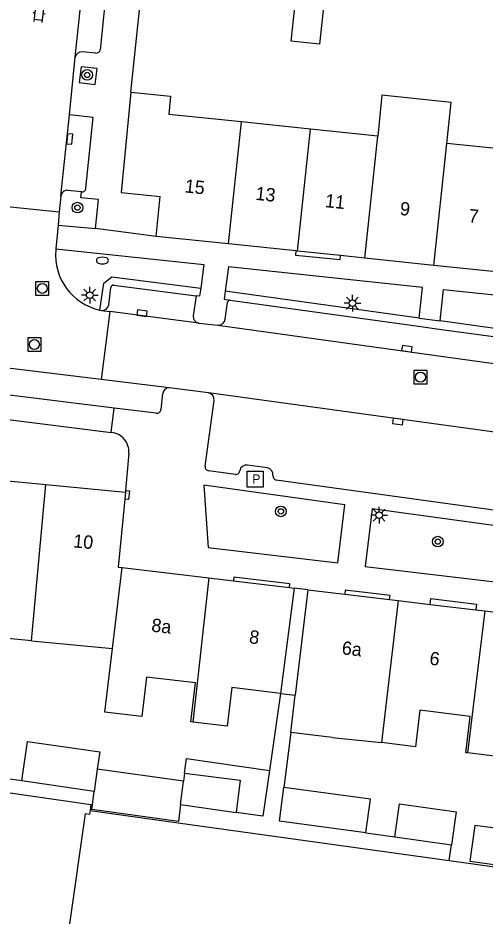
# Model space of a CAD drawing. Extents: x 132998 to 136004, y 396998 to 398512.
# Drawn here: x 133446.2 to 133481.2, y 397194.8 to 397262.2 of the extents above; entities that cross this region are included whole.
import ezdxf

# ---------------------------------------------------------------- set-up
doc = ezdxf.new("R2010")
doc.units = 0
for name, color, linetype in [('gg-afsc-erfafscheiding', 7, 'Continuous'), ('gg-afsc-muur', 7, 'Continuous'), ('gg-anno-huisnummerreeks BGT', 7, 'Continuous'), ('gg-bbg-gedigitaliseerde bebouwing', 7, 'Continuous'), ('gg-bbg-gedigitaliseerde bebouwing onder overbouw', 7, 'Continuous'), ('gg-bbg-gedigitaliseerde bijgebouw', 7, 'Continuous'), ('gg-bbg-gedigitaliseerde overbouw', 7, 'Continuous'), ('gg-bbg-hoofdgebouw', 7, 'Continuous'), ('gg-bbg-luifel en loopbrug', 7, 'Continuous'), ('gg-bbg-pand overbouw', 7, 'Continuous'), ('gg-bbg-tussenscheiding', 7, 'Continuous'), ('gg-knt-verharding', 7, 'Continuous'), ('gg-knt-verharding nz', 7, 'Continuous'), ('gt-grn-weggrens', 7, 'Continuous'), ('gt-symb-boom', 7, 'Continuous'), ('gt-symb-brandkraan', 7, 'Continuous'), ('gt-symb-brandput', 7, 'Continuous'), ('gt-symb-klinker verharding', 7, 'Continuous'), ('gt-symb-kolk', 7, 'Continuous'), ('gt-symb-lichtmast', 7, 'Continuous'), ('gt-symb-rioolschacht', 7, 'Continuous')]:
    doc.layers.add(name, color=color, linetype=linetype)

# ---------------------------------------------------------------- blocks, each defined once
blk = doc.blocks.new('gt0-LMAST')
at = {"layer": 'gt-symb-lichtmast'}
for p, q in [((-0.182, 0.173), (-0.447, 0.438)), ((-0.005, 0.246), (-0.005, 0.621)), ((0.172, 0.173), (0.437, 0.438)), ((-0.255, -0.004), (-0.63, -0.004)), ((-0.182, -0.181), (-0.447, -0.446)), ((-0.005, -0.254), (-0.005, -0.629)), ((0.437, -0.446), (0.172, -0.181)), ((0.245, -0.004), (0.62, -0.004))]:
    blk.add_line(p, q, dxfattribs=at)
blk.add_circle((-0.005, -0.004), 0.25, dxfattribs=at)
blk = doc.blocks.new('gt0-BOOM')
at = {"layer": 'gt-symb-boom'}
for radius in [0.4, 0.2]:
    blk.add_circle((0, 0), radius, dxfattribs=at)
blk = doc.blocks.new('gt0-KOLK')
at = {"layer": 'gt-symb-kolk'}
blk.add_lwpolyline([(0, 0), (0.375, 0), (0.375, 0.4), (-0.375, 0.4), (-0.375, 0), (0, 0)], dxfattribs=at)
blk = doc.blocks.new('gt0-RS')
at = {"layer": 'gt-symb-rioolschacht'}
blk.add_lwpolyline([(-0.5, -0.5), (0.5, -0.5), (0.5, 0.5), (-0.5, 0.5)], close=True, dxfattribs=at)
blk.add_circle((0, 0), 0.375, dxfattribs=at)
blk = doc.blocks.new('gt0-BR')
at = {"layer": 'gt-symb-brandkraan'}
for centre, radius, start, end in [((-0.244, 0), 0.206, 107.56694, 252.43307), ((0.599, -2.664), 3, 106.89205, 107.56694), ((0, -0.691), 0.938, 73.10799, 106.89205), ((-0.599, -2.664), 3, 72.43309, 73.10799), ((0.244, 0), 0.206, 287.56695, 72.43309), ((0.599, 2.664), 3, 252.43307, 253.10797), ((0, 0.691), 0.938, 253.10797, 286.89206), ((-0.599, 2.664), 3, 286.89206, 287.56695)]:
    blk.add_arc(centre, radius, start, end, dxfattribs=at)
blk = doc.blocks.new('gt0-KL1')
at = {"layer": 'gt-symb-klinker verharding'}
for p, q in [((-1.15, 0.3), (1.15, 0.3)), ((-1, -0.3), (-1, 0.3)), ((-0.5, 0.3), (-0.5, 0.45)), ((0, -0.3), (0, 0.3)), ((0.5, 0.3), (0.5, 0.45)), ((1, -0.3), (1, 0.3)), ((-1.15, -0.3), (1.15, -0.3)), ((-0.5, -0.45), (-0.5, -0.3)), ((0.5, -0.45), (0.5, -0.3))]:
    blk.add_line(p, q, dxfattribs=at)
blk = doc.blocks.new('gt0-BPUT')
at = {"layer": 'gt-symb-brandput'}
blk.add_lwpolyline([(-0.599, -0.599), (-0.599, 0.601), (0.601, 0.601), (0.601, -0.599)], close=True, dxfattribs=at)
blk.add_text('P', height=0.7, dxfattribs=at).set_placement((-0.233, -0.35))

msp = doc.modelspace()

# ---------------------------------------------------------------- linework, layer by layer
at = {"layer": 'gg-afsc-erfafscheiding'}
for p, q in [((133465.916, 397211.51), (133465.081, 397205.744)), ((133466.691, 397208.586), (133466.163, 397204.469)), ((133446.506, 397204.947), (133430.929, 397207.188)), ((133472.317, 397201.046), (133474.48, 397200.745)), ((133478.569, 397198.971), (133478.733, 397200.152))]:
    msp.add_line(p, q, dxfattribs=at)
at = {"layer": 'gg-afsc-muur'}
for p, q in [((133454.69, 397256.616), (133456.38, 397272.91)), ((133451.631, 397202.72), (133458.226, 397201.802)), ((133458.226, 397201.802), (133478.569, 397198.971))]:
    msp.add_line(p, q, dxfattribs=at)
msp.add_lwpolyline([(133478.569, 397198.971), (133503, 397195.57), (133503.36, 397195.74)], dxfattribs=at)
at = {"layer": 'gg-bbg-gedigitaliseerde bebouwing'}
for p, q in [((133462.979, 397254.391), (133457.54, 397254.96)), ((133468.157, 397253.848), (133462.979, 397254.391)), ((133473.198, 397253.321), (133468.157, 397253.848)), ((133483.511, 397252.241), (133478.38, 397252.778)), ((133447.245, 397215.469), (133441.541, 397216.019)), ((133447.245, 397215.469), (133453.314, 397214.887)), ((133466.691, 397208.586), (133467.021, 397211.378)), ((133469.777, 397208.217), (133466.691, 397208.586)), ((133469.777, 397208.217), (133473.48, 397207.825))]:
    msp.add_line(p, q, dxfattribs=at)
for points in [[(133454.69, 397256.616), (133457.672, 397256.329), (133457.54, 397254.96)], [(133478.38, 397252.778), (133478.701, 397255.849), (133473.519, 397256.391), (133473.198, 397253.321)], [(133459.342, 397209.367), (133459.197, 397209.384), (133459.547, 397212.299), (133455.857, 397212.741), (133455.503, 397209.785), (133452.744, 397210.115), (133453.314, 397214.887)], [(133465.916, 397211.51), (133462.254, 397211.948), (133461.908, 397209.059), (133459.342, 397209.367)], [(133479.93, 397207.056), (133479.812, 397207.07), (133480.139, 397209.796), (133476.369, 397210.248), (133476.042, 397207.518), (133473.48, 397207.825)], [(133482.487, 397207.676), (133482.377, 397206.762), (133479.93, 397207.056)]]:
    msp.add_lwpolyline(points, dxfattribs=at)
at = {"layer": 'gg-bbg-gedigitaliseerde bebouwing onder overbouw'}
for p, q in [((133466.933, 397219.413), (133465.916, 397211.51)), ((133467.956, 397219.291), (133467.021, 397211.378))]:
    msp.add_line(p, q, dxfattribs=at)
at = {"layer": 'gg-bbg-gedigitaliseerde bijgebouw'}
for p, q in [((133458.643, 397204.939), (133452.165, 397205.841)), ((133458.719, 397205.529), (133458.643, 397204.939)), ((133451.95, 397204.164), (133446.506, 397204.947)), ((133458.417, 397203.174), (133462.591, 397202.593)), ((133474.48, 397200.745), (133478.733, 397200.152))]:
    msp.add_line(p, q, dxfattribs=at)
for points in [[(133446.506, 397204.947), (133446.933, 397207.917), (133452.351, 397207.137), (133452.165, 397205.841)], [(133458.719, 397205.529), (133462.898, 397204.995), (133462.591, 397202.593)], [(133472.317, 397201.046), (133465.837, 397201.931), (133466.163, 397204.469)], [(133472.317, 397201.046), (133472.663, 397203.582), (133466.163, 397204.469)], [(133458.417, 397203.174), (133458.254, 397201.899), (133451.775, 397202.801), (133451.95, 397204.164)], [(133474.48, 397200.745), (133474.827, 397203.236), (133479.081, 397202.643), (133478.733, 397200.152)], [(133484.57, 397201.068), (133480.483, 397201.596), (133480.115, 397198.94), (133484.287, 397198.361)]]:
    msp.add_lwpolyline(points, dxfattribs=at)
at = {"layer": 'gg-bbg-gedigitaliseerde overbouw'}
msp.add_line((133465.916, 397211.51), (133467.021, 397211.378), dxfattribs=at)
at = {"layer": 'gg-bbg-hoofdgebouw'}
for p, q in [((133456.59, 397245.81), (133456.899, 397248.791)), ((133462.02, 397245.241), (133456.59, 397245.81)), ((133467.072, 397244.712), (133462.02, 397245.241)), ((133467.198, 397244.699), (133467.072, 397244.712)), ((133470.409, 397244.362), (133467.198, 397244.699)), ((133472.239, 397244.17), (133470.409, 397244.362)), ((133477.421, 397243.627), (133472.239, 397244.17)), ((133482.552, 397243.09), (133477.421, 397243.627)), ((133442.664, 397227.734), (133448.325, 397227.191)), ((133448.325, 397227.191), (133454.28, 397226.62)), ((133454.28, 397226.62), (133454.23, 397226.102)), ((133454.039, 397220.954), (133460.536, 397220.178)), ((133460.536, 397220.178), (133462.375, 397219.958)), ((133462.375, 397219.958), (133466.581, 397219.455)), ((133466.581, 397219.455), (133466.933, 397219.413)), ((133467.956, 397219.291), (133470.734, 397218.959)), ((133470.734, 397218.959), (133474.096, 397218.557)), ((133474.096, 397218.557), (133474.744, 397218.48)), ((133474.744, 397218.48), (133477.126, 397218.195)), ((133477.126, 397218.195), (133480.558, 397217.785)), ((133480.558, 397217.785), (133481.231, 397217.705)), ((133481.231, 397217.705), (133487.236, 397216.987))]:
    msp.add_line(p, q, dxfattribs=at)
for points in [[(133454.69, 397256.616), (133453.968, 397249.11), (133456.899, 397248.791)], [(133454.23, 397226.102), (133453.74, 397220.99), (133454.039, 397220.954)], [(133416.542, 397208.248), (133451.7, 397203.19), (133451.631, 397202.72)], [(133451.631, 397202.72), (133451.59, 397202.44), (133451.27, 397202.49), (133450.051, 397194.055)]]:
    msp.add_lwpolyline(points, dxfattribs=at)
at = {"layer": 'gg-bbg-luifel en loopbrug'}
for points in [[(133469.191, 397263.488), (133468.844, 397260.221), (133466.717, 397260.445), (133467.063, 397263.712)], [(133458.719, 397205.529), (133458.862, 397206.644), (133465.081, 397205.744)], [(133465.081, 397205.744), (133464.585, 397202.315), (133462.591, 397202.593)]]:
    msp.add_lwpolyline(points, dxfattribs=at)
at = {"layer": 'gg-bbg-pand overbouw'}
msp.add_line((133467.956, 397219.291), (133466.933, 397219.413), dxfattribs=at)
at = {"layer": 'gg-bbg-tussenscheiding'}
for p, q in [((133462.02, 397245.241), (133462.979, 397254.391)), ((133467.198, 397244.699), (133468.157, 397253.848)), ((133472.239, 397244.17), (133473.198, 397253.321)), ((133477.421, 397243.627), (133478.38, 397252.778)), ((133447.245, 397215.469), (133448.325, 397227.191)), ((133453.314, 397214.887), (133454.039, 397220.954)), ((133460.536, 397220.178), (133459.342, 397209.367)), ((133474.744, 397218.48), (133473.48, 397207.825)), ((133481.231, 397217.705), (133479.93, 397207.056)), ((133452.165, 397205.841), (133451.95, 397204.164)), ((133458.417, 397203.174), (133458.643, 397204.939))]:
    msp.add_line(p, q, dxfattribs=at)
at = {"layer": 'gg-knt-verharding'}
for p, q in [((133452.945, 397265.223), (133452.394, 397259.814)), ((133452.067, 397259.555), (133451.048, 397259.659)), ((133450.088, 397254.917), (133450.524, 397259.246)), ((133449.437, 397248.824), (133449.325, 397247.643)), ((133450.992, 397249.149), (133449.974, 397249.262)), ((133443.339, 397248.263), (133449.325, 397247.643)), ((133449.325, 397247.643), (133449.232, 397246.657)), ((133449.232, 397246.657), (133449.061, 397244.861)), ((133449.232, 397246.657), (133452.026, 397246.393)), ((133449.061, 397244.861), (133449.055, 397244.794)), ((133453.033, 397240.675), (133453.194, 397241.98)), ((133453.415, 397242.138), (133459.582, 397241.357)), ((133459.582, 397241.357), (133459.364, 397239.853)), ((133476.32, 397239.682), (133461.762, 397241.698)), ((133461.773, 397239.603), (133461.946, 397240.859)), ((133462.143, 397241.025), (133476.256, 397239.071)), ((133452.374, 397240.274), (133452.477, 397240.253)), ((133453.109, 397240.17), (133452.454, 397235.07)), ((133452.477, 397240.253), (133453.109, 397240.17)), ((133459.777, 397239.295), (133461.205, 397239.152)), ((133476.256, 397239.071), (133477.819, 397238.855)), ((133477.819, 397238.855), (133495.91, 397236.351)), ((133452.454, 397235.07), (133445.256, 397235.95)), ((133453.45, 397232.928), (133444.988, 397233.974)), ((133457.074, 397234.007), (133456.938, 397232.823)), ((133460.505, 397234.058), (133457.573, 397234.434)), ((133431.859, 397233.768), (133453.22, 397231.09)), ((133460.273, 397228.561), (133460.937, 397233.506)), ((133456.598, 397232.539), (133453.45, 397232.928)), ((133454.529, 397229.541), (133454.289, 397226.731)), ((133464.927, 397228.434), (133463.424, 397228.649)), ((133462.531, 397227.953), (133460.515, 397228.227)), ((133501.937, 397222.507), (133465.598, 397227.526)), ((133454.289, 397226.731), (133454.28, 397226.62))]:
    msp.add_line(p, q, dxfattribs=at)
for points in [[(133450.96, 397258.537), (133450.822, 397257.356), (133452.014, 397257.216), (133452.154, 397258.408), (133450.96, 397258.537)], [(133451.325, 397249.419), (133451.857, 397254.719), (133450.088, 397254.917)], [(133452.026, 397246.393), (133452.253, 397248.57), (133450.946, 397248.706), (133450.992, 397249.149)], [(133449.061, 397244.861), (133460.174, 397243.696), (133459.93, 397241.92)], [(133467.072, 397244.712), (133467.041, 397244.409), (133470.378, 397244.066), (133470.409, 397244.362)], [(133476.32, 397239.682), (133476.558, 397241.974), (133462.014, 397243.512), (133461.762, 397241.698)], [(133452.374, 397240.274), (133452.653, 397242.307), (133453.259, 397242.763), (133459.93, 397241.92)], [(133459.93, 397241.92), (133459.848, 397241.32), (133459.582, 397241.357)], [(133461.762, 397241.698), (133461.678, 397241.089), (133462.143, 397241.025)], [(133477.881, 397239.464), (133478.122, 397241.824), (133497.05, 397239.836), (133496.589, 397236.437)], [(133496.589, 397236.437), (133496.257, 397236.899), (133477.881, 397239.464)], [(133470.204, 397221.305), (133470.737, 397225.675), (133460.158, 397227.13), (133460.487, 397222.465), (133470.204, 397221.305)], [(133454.289, 397226.731), (133454.584, 397226.705), (133454.524, 397226.074), (133454.23, 397226.102)], [(133490.89, 397218.831), (133491.365, 397222.824), (133472.792, 397225.369), (133472.264, 397221.049), (133490.89, 397218.831)], [(133466.581, 397219.455), (133466.614, 397219.733), (133462.409, 397220.236), (133462.375, 397219.958)], [(133474.096, 397218.557), (133474.134, 397218.872), (133470.771, 397219.274), (133470.734, 397218.959)], [(133477.126, 397218.195), (133477.178, 397218.632), (133480.61, 397218.224), (133480.558, 397217.785)]]:
    msp.add_lwpolyline(points, dxfattribs=at)
for centre, radius, start, end in [((133451.022, 397259.153), 0.507, 87.06534, 169.42275), ((133452.092, 397259.859), 0.305, 265.27625, 351.48564), ((133451.024, 397249.449), 0.302, 263.85662, 354.21441), ((133449.922, 397248.777), 0.488, 83.93018, 174.47411), ((133453.292, 397244.426), 4.253, 175.04154, 257.53755), ((133453.377, 397241.958), 0.184, 78.11373, 173.01066), ((133452.541, 397240.746), 0.497, 262.63827, 351.7582), ((133462.124, 397240.848), 0.178, 83.87947, 176.35816), ((133459.853, 397239.783), 0.494, 171.83819, 261.17531), ((133461.256, 397239.671), 0.521, 264.35102, 352.54912), ((133457.54, 397233.968), 0.467, 85.92699, 175.18098), ((133460.435, 397233.558), 0.505, 354.10866, 81.98543), ((133456.627, 397232.85), 0.312, 264.67755, 355.06607), ((133453.113, 397229.672), 1.422, 354.71722, 85.6825), ((133460.529, 397228.492), 0.265, 164.91794, 266.93254), ((133463.356, 397228.15), 0.504, 82.2877, 172.19222), ((133464.826, 397227.923), 0.52, 353.89876, 78.86303), ((133462.57, 397228.238), 0.288, 262.27713, 355.93705), ((133465.642, 397227.824), 0.301, 171.60624, 261.59557)]:
    msp.add_arc(centre, radius, start, end, dxfattribs=at)
at = {"layer": 'gg-knt-verharding nz'}
for p, q in [((133450.524, 397259.246), (133451.222, 397266.174)), ((133449.484, 397249.33), (133450.088, 397254.917)), ((133449.437, 397248.824), (133449.484, 397249.33)), ((133459.777, 397239.295), (133453.109, 397240.17)), ((133461.205, 397239.152), (133496.338, 397234.261)), ((133457.573, 397234.434), (133452.454, 397235.07))]:
    msp.add_line(p, q, dxfattribs=at)
msp.add_lwpolyline([(133503.494, 397228.116), (133494.505, 397229.384), (133460.505, 397234.058)], dxfattribs=at)
at = {"layer": 'gt-grn-weggrens'}
for p, q in [((133456.59, 397245.81), (133452.026, 397246.393)), ((133476.32, 397239.682), (133477.881, 397239.464)), ((133453.22, 397231.09), (133453.45, 397232.928))]:
    msp.add_line(p, q, dxfattribs=at)

# ---------------------------------------------------------------- block references
at = {"layer": 'gt-symb-boom'}
for p in [(133451.41, 397257.923), (133450.682, 397247.963), (133465.94, 397225.172), (133477.708, 397222.908)]:
    msp.add_blockref('gt0-BOOM', p, dxfattribs=at)
at = {"layer": 'gt-symb-brandkraan'}
msp.add_blockref('gt0-BR', (133452.559, 397243.996), dxfattribs=at)
at = {"layer": 'gt-symb-brandput'}
msp.add_blockref('gt0-BPUT', (133464.018, 397227.596), dxfattribs=at)
at = {"layer": 'gt-symb-klinker verharding', "rotation": 83.74206608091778}
msp.add_blockref('gt0-KL1', (133447.872, 397263.038), dxfattribs=at)
at = {"layer": 'gt-symb-kolk'}
for p, rotation in [((133449.908, 397253.133), -95.79610065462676), ((133455.5, 397239.856), -7.477330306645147), ((133475.364, 397237.183), -7.917820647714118), ((133474.74, 397232.109), 172.20430279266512)]:
    msp.add_blockref('gt0-KOLK', p, dxfattribs=dict(at, rotation=rotation))
at = {"layer": 'gt-symb-lichtmast'}
for p in [(133451.609, 397241.406), (133471.31, 397240.805), (133473.308, 397224.891)]:
    msp.add_blockref('gt0-LMAST', p, dxfattribs=at)
at = {"layer": 'gt-symb-rioolschacht'}
for p in [(133448.05, 397241.908), (133447.451, 397237.692), (133476.405, 397235.247)]:
    msp.add_blockref('gt0-RS', p, dxfattribs=at)

# ---------------------------------------------------------------- texts
at = {"layer": 'gg-anno-huisnummerreeks BGT'}
for s, rotation, p in [('15', 354, (133458.698, 397249.109)), ('13', 354, (133464.002, 397248.553)), ('11', 354, (133469.218, 397248.006)), ('9', 354, (133474.831, 397247.418)), ('7', 354, (133479.983, 397246.879)), ('10', 354.5, (133450.335, 397222.477)), ('8a', 353.2, (133456.191, 397216.165)), ('8', 353.2, (133463.521, 397215.289)), ('6a', 353.2, (133470.471, 397214.459)), ('6', 353.2, (133477.046, 397213.673))]:
    msp.add_text(s, height=1, rotation=rotation, dxfattribs=at).set_placement(p)

doc.saveas('drawing.dxf')
